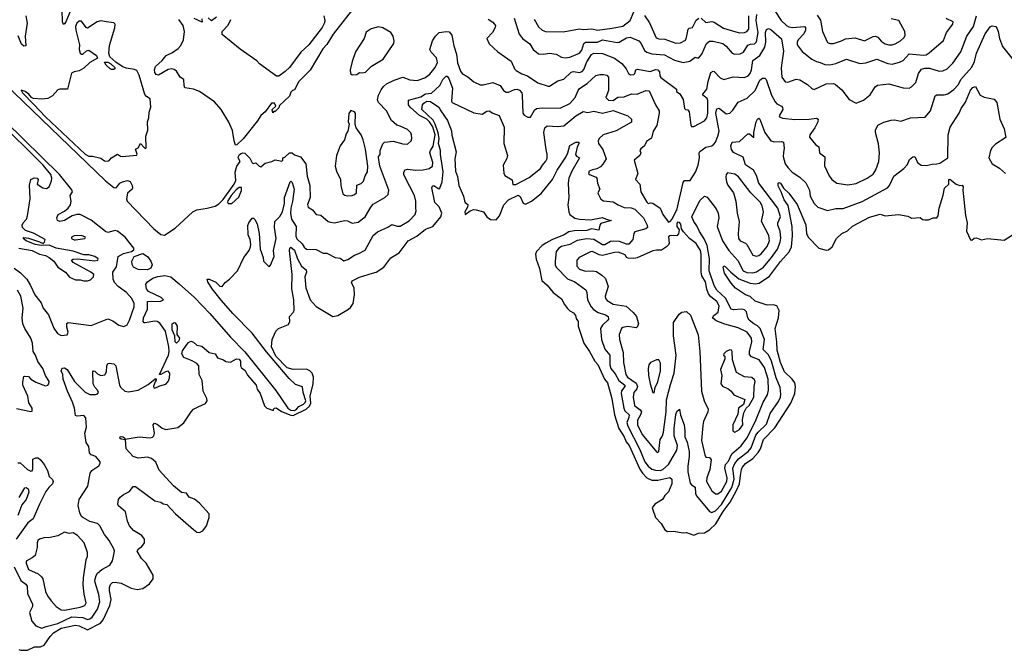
# Model space of a CAD drawing. Extents: x 1268547 to 1425625, y 515768 to 616754.
# Tile 503 of 507: x 1409251 to 1417436, y 586592 to 591833. Entities that reach past the tile are written whole.
import ezdxf

# ---------------------------------------------------------------- set-up
doc = ezdxf.new("R2010")
doc.units = 0

msp = doc.modelspace()

# ---------------------------------------------------------------- linework, layer by layer
at = {"layer": '0CON10XD'}
for points in [[(1409683.8, 591935), (1409635, 591813.8), (1409625, 591798), (1409615, 591794), (1409606.7, 591815), (1409604.1, 591915)], [(1412047.6, 591955), (1411856.7, 591713.3), (1411805, 591626.7), (1411770.5, 591589.5), (1411665, 591413.3), (1411570.7, 591319.3), (1411535, 591250), (1411520, 591245), (1411505, 591230), (1411493, 591197), (1411411.7, 591118.3), (1411405, 591100), (1411375, 591070), (1411365, 591070), (1411355, 591060), (1411350, 591085), (1411380, 591115), (1411368.3, 591138.3), (1411345, 591138.8), (1411292.5, 591067.5), (1411255, 591036), (1411228.8, 590991.2), (1411107.6, 590842.4), (1411055, 590793.8), (1411045, 590791.2), (1411035.4, 590825.4), (1411020.5, 590910.5), (1410990.1, 590980.1), (1410926.9, 591086.9), (1410869.3, 591149.3), (1410746.4, 591236.4), (1410695, 591254.5), (1410625, 591266.2), (1410618.1, 591285), (1410616, 591335), (1410585, 591355.6), (1410553.9, 591403.9), (1410535, 591418.4), (1410515, 591424.7), (1410485, 591419.7), (1410405, 591370.8), (1410386.7, 591376.7), (1410375, 591394.2), (1410370.8, 591415), (1410380.4, 591445), (1410435.4, 591494.6), (1410469.2, 591535), (1410520.5, 591559.5), (1410568, 591592), (1410591.2, 591618.8), (1410611.9, 591665), (1410621.3, 591735), (1410610.3, 591785), (1410574.2, 591834.2)], [(1415528.6, 591905), (1415581.1, 591825), (1415625, 591784), (1415645, 591772.4), (1415675, 591767.3), (1415775.8, 591775), (1415784.4, 591765), (1415783.5, 591745), (1415768, 591715), (1415721.5, 591665), (1415713.8, 591645), (1415714.7, 591624.7), (1415755, 591567.5), (1415835.7, 591505), (1415874.7, 591484.7), (1415905, 591478.2), (1415945, 591459.1), (1415985, 591457.9)], [(1409302.4, 591865), (1409314.2, 591805), (1409295.6, 591695), (1409301.2, 591615), (1409285, 591611.9), (1409265, 591630), (1409238.9, 591698.9)], [(1409983.9, 590656.1), (1409995, 590661.2), (1410015, 590686), (1410065, 590716.2), (1410088.6, 590698.6), (1410104.4, 590694.4), (1410223.8, 590706.2), (1410228.8, 590715), (1410214, 590756), (1410235, 590767.5), (1410255, 590802.5), (1410285, 590770), (1410295, 590763.3), (1410303, 590767), (1410298.8, 590865), (1410316, 590915), (1410314, 590985), (1410324.2, 591015.8), (1410328.8, 591065), (1410342.5, 591105), (1410336.7, 591175), (1410305, 591194), (1410291.1, 591211.1), (1410245, 591372.5), (1410225, 591410.8), (1410205, 591420), (1410135, 591430.5), (1410103.9, 591443.9), (1410049.6, 591479.6), (1410001.3, 591525), (1409993, 591555), (1409996.9, 591616.9), (1410043, 591765), (1410045.9, 591795), (1410035, 591806), (1409973.6, 591813.6), (1409927.1, 591822.9), (1409895, 591816.2), (1409815, 591761.8), (1409805, 591766.5), (1409765, 591820), (1409745, 591820), (1409726.4, 591805), (1409716, 591775), (1409717.5, 591745), (1409748.6, 591625), (1409746.9, 591585), (1409754.4, 591555), (1409765, 591546), (1409775, 591547.5), (1409805.3, 591574.7), (1409825, 591579.6), (1409889.5, 591535), (1409897.1, 591512.9), (1409835, 591478.1), (1409785, 591428.9), (1409745, 591408.1), (1409705, 591400), (1409683, 591387), (1409647.5, 591255), (1409585, 591256.7), (1409569.3, 591250.7), (1409525, 591201.2), (1409485, 591178), (1409435, 591171.2), (1409365, 591178.8), (1409350, 591185), (1409327.5, 591215), (1409295.7, 591235.7), (1409263.9, 591246.1), (1409273.3, 591225), (1409368.3, 591128.3), (1409464.9, 591025), (1409795, 590714), (1409825, 590698.2), (1409857.5, 590697.5), (1409925, 590681.2), (1409955, 590660), (1409983.9, 590656.1)], [(1410765, 591840), (1410767.5, 591812.5), (1410701.7, 591841.7)], [(1410887.5, 591855), (1410847, 591823), (1410817, 591847)], [(1411778.2, 591865), (1411788.1, 591825), (1411786.2, 591806.2), (1411765, 591766.9), (1411655, 591624.6), (1411588.2, 591561.8), (1411495, 591435.6), (1411457.4, 591402.6), (1411405, 591362.5), (1411385, 591362.2), (1411245.8, 591465), (1411222.1, 591492.1), (1411085, 591587.3), (1410935, 591710.6), (1410935, 591734), (1410983.2, 591786.8), (1411006.2, 591835)], [(1413145, 591836.9), (1413185, 591812.9), (1413207.1, 591785), (1413205, 591767.5), (1413181.2, 591725), (1413134.3, 591675.7), (1413155, 591631.4), (1413226.9, 591566.9), (1413337.6, 591487.6), (1413364.6, 591424.6), (1413379.4, 591409.4), (1413425, 591382.2), (1413472, 591365), (1413557.3, 591307.3), (1413645, 591280), (1413655, 591280), (1413725.4, 591324.6), (1413775, 591339.6), (1413835, 591397.1), (1413855, 591401.6), (1413905, 591394.1), (1413927.8, 591402.2), (1413941, 591419), (1413966.8, 591483.2), (1414005, 591542.5), (1414025, 591554.5), (1414095, 591551.8), (1414195, 591513.6), (1414257.7, 591467.7), (1414292.3, 591425), (1414312.5, 591385), (1414327.5, 591375), (1414355, 591376.2), (1414364.2, 591385.8), (1414373.1, 591416.9), (1414387.1, 591422.9), (1414492.1, 591402.1), (1414535, 591419.6), (1414557.1, 591415), (1414569.4, 591399.4), (1414573.7, 591365), (1414582, 591352), (1414712, 591255), (1414710, 591235), (1414737.9, 591217.9), (1414765, 591168.8), (1414776.7, 591095), (1414785, 591086.7), (1414805, 591083.3), (1414816.6, 591066.6), (1414828.8, 590955), (1414836.1, 590946.1), (1414855, 590944.3)], [(1413361.1, 591845), (1413402.6, 591712.6), (1413432.9, 591672.9), (1413493.1, 591633.1), (1413519.2, 591585), (1413565, 591548.8), (1413605, 591545.8), (1413654.4, 591555.6), (1413711.2, 591545), (1413755, 591520.9), (1413785, 591516.2), (1413825, 591522.1), (1413905, 591553.6), (1413925, 591578.1), (1413939.6, 591635), (1413955, 591647), (1414055, 591644.7), (1414095, 591665.9), (1414217.2, 591642.8), (1414235, 591646.8), (1414295, 591681.8), (1414325, 591686.9), (1414397, 591657), (1414416.2, 591635), (1414445, 591577.1), (1414465, 591563.3), (1414505, 591548.8), (1414611.4, 591541.4), (1414695, 591496.4), (1414765, 591477.5), (1414822.6, 591487.4), (1414865, 591520), (1414895, 591512.5), (1414922.2, 591545), (1414959, 591635), (1414985, 591652.9), (1415015, 591653.2), (1415095, 591636), (1415123.4, 591613.4), (1415175, 591553.3), (1415195, 591547.1), (1415240.5, 591549.5), (1415266.7, 591563.3), (1415305, 591620.4), (1415325, 591628.6), (1415358.7, 591631.3), (1415375, 591649.2), (1415389.2, 591725), (1415372.3, 591825), (1415378.3, 591875)], [(1413527, 591837), (1413562.6, 591772.6), (1413595.6, 591745), (1413622, 591735), (1413767.6, 591732.4), (1413905, 591756.7), (1413935, 591752.5), (1414007.1, 591757.1), (1414055, 591745.7), (1414175, 591761.1), (1414265, 591780), (1414325, 591824.7), (1414355, 591898.5)], [(1414445, 591867.5), (1414487.5, 591807.5), (1414542.4, 591682.4), (1414563.7, 591673.7), (1414615, 591670.9), (1414705, 591637.1), (1414745, 591639.3), (1414785, 591662.1), (1414795.2, 591684.8), (1414806.8, 591753.2), (1414815, 591762.9), (1414845, 591767.5), (1414875, 591830), (1414895.8, 591845.8)], [(1414855, 590944.3), (1414945, 590993.1), (1414962.3, 591017.7), (1414970.3, 591055), (1414971.7, 591161.7), (1414966.5, 591176.5), (1414930, 591205), (1414928.6, 591215), (1414963.8, 591255), (1414975, 591318.8), (1414997.4, 591392.6), (1415015, 591405.8), (1415025, 591402.9), (1415075, 591348.2), (1415105, 591334.5), (1415181.4, 591358.6), (1415275, 591352.5), (1415307.1, 591365), (1415324, 591386), (1415334.1, 591415), (1415345.8, 591494.2), (1415405, 591534.7), (1415445.1, 591604.9), (1415453.7, 591645), (1415450.5, 591725), (1415458.1, 591751.9), (1415475, 591758.6), (1415495, 591752.2), (1415583.6, 591675), (1415601.7, 591571.7), (1415586.6, 591475), (1415580.8, 591430.8), (1415587.8, 591355), (1415613.3, 591315), (1415635, 591313.5), (1415705, 591337.1), (1415735, 591333.5), (1415800.8, 591295), (1415835, 591260.8), (1415855, 591252.9), (1415955, 591299.6), (1416015, 591301.9), (1416033.6, 591293.6), (1416085, 591250), (1416145, 591170), (1416205, 591138.8), (1416265, 591162.9), (1416321.5, 591208.5), (1416361.4, 591275), (1416381.7, 591288.3), (1416475, 591299.1), (1416595, 591266), (1416645.6, 591264.4), (1416665.5, 591274.5), (1416700.2, 591309.8), (1416723.5, 591386.5), (1416747.2, 591422.8), (1416775, 591430.4), (1416815, 591430), (1416895, 591405.6), (1416925, 591407.5), (1416960, 591425), (1417007.3, 591472.7), (1417073.8, 591565), (1417123.1, 591695), (1417180.3, 591775), (1417204.1, 591865)], [(1414915, 591845.8), (1414955, 591810), (1415005, 591817.8), (1415025, 591812.5), (1415102.6, 591762.6), (1415205, 591731.1), (1415235, 591723.6), (1415275, 591725.9), (1415295.4, 591735), (1415312.6, 591755), (1415312.6, 591865)], [(1415881.1, 591871.1), (1415907.6, 591827.6), (1415923.6, 591735), (1415965, 591641.9), (1415985, 591633.8), (1416015, 591634.6), (1416083.3, 591656.8), (1416115, 591674.6), (1416195, 591682.5), (1416275, 591657.5), (1416345, 591693.2), (1416365, 591696.8), (1416385, 591686.7), (1416413.5, 591655), (1416445, 591632.1), (1416475, 591623.8), (1416505, 591623.6)], [(1415985, 591457.9), (1416035, 591469.2), (1416125, 591504.4), (1416235, 591469.4), (1416285, 591474.6), (1416375, 591505.5), (1416468, 591468), (1416505, 591463.8), (1416565, 591479.1), (1416595, 591493.6), (1416645, 591549.3), (1416762.5, 591537.5), (1416785, 591541.5), (1416812.2, 591557.8), (1416930.9, 591659.1), (1416956.5, 591725), (1417008.2, 591795), (1417010, 591815), (1416953.7, 591843.7)], [(1416505, 591623.6), (1416529.1, 591630.9), (1416572.9, 591657.1), (1416604.3, 591685), (1416612.9, 591705), (1416609.4, 591735), (1416558.1, 591825), (1416495, 591840.7)], [(1412015, 591374), (1412055, 591376.2), (1412075, 591392.5), (1412095, 591390), (1412125, 591396.7), (1412175, 591445.8), (1412272.5, 591505), (1412361.2, 591635), (1412363.8, 591655), (1412355.7, 591695.7), (1412336.5, 591726.5), (1412270, 591765), (1412235, 591774.2), (1412172.7, 591757.3), (1412132.2, 591727.8), (1412115, 591676.7), (1412042.9, 591565), (1412016.2, 591485), (1411998.8, 591415), (1412002, 591385), (1412015, 591374)], [(1414905, 590736.9), (1414955, 590774.4), (1415004.4, 590785.6), (1415021.7, 590798.3), (1415035, 590816.2), (1415055, 590865.8), (1415064.7, 590905.3), (1415038.9, 591055), (1415045, 591092.5), (1415065, 591096.9), (1415125, 591051.2), (1415155, 591056.2), (1415179.7, 591080.3), (1415224, 591146), (1415298.9, 591181.1), (1415364.7, 591245.3), (1415405, 591330), (1415425, 591347.1), (1415445, 591345.8), (1415456.4, 591336.4), (1415500.6, 591205), (1415530.4, 591150.4), (1415545, 591133.4), (1415584.1, 591114.1), (1415593.3, 591103.3), (1415594.6, 591085), (1415564, 591035), (1415566.2, 591025), (1415593, 591013), (1415695, 591002.1), (1415813.9, 591006.1), (1415874.5, 591014.5), (1415888.5, 591005), (1415885.3, 590985), (1415860.4, 590935), (1415818.6, 590875), (1415817.3, 590857.3), (1415867.5, 590795), (1415894.2, 590775), (1415900, 590725), (1415943.2, 590693.2), (1415942.5, 590617.5), (1415979.4, 590535), (1416001.4, 590505), (1416043.8, 590473.8), (1416135, 590459.2), (1416205, 590472.1), (1416295.8, 590515), (1416345, 590550), (1416367.5, 590585), (1416392.3, 590655), (1416398.2, 590725), (1416390.9, 590800.9), (1416364.4, 590895), (1416364.3, 590915.7), (1416383.4, 590956.6), (1416435, 590980.8), (1416495, 590997.1), (1416525, 590999.2), (1416575, 590990), (1416655, 591015.8), (1416777.6, 591022.4), (1416823.1, 591075), (1416861.3, 591198.7), (1416875, 591207.5), (1416935, 591207.5), (1416965, 591217.1), (1417015, 591252.9), (1417055, 591294.5), (1417074.6, 591335), (1417165, 591437.8), (1417187.6, 591485), (1417204.7, 591555), (1417277.7, 591715), (1417317.3, 591772.7), (1417335, 591781.2), (1417365, 591776.7), (1417375, 591762.5), (1417385.6, 591735.6), (1417395.5, 591675.5), (1417420.3, 591610.3), (1417531.7, 591471.7)], [(1409050.4, 591370.4), (1409965, 590492.4), (1410035, 590437.4), (1410053.8, 590436.2), (1410066.9, 590453.1), (1410085, 590474.3), (1410106.1, 590486.1), (1410146.4, 590496.4), (1410169.3, 590489.3), (1410185.5, 590455.5), (1410188.2, 590435), (1410185, 590424.4), (1410148, 590392), (1410139.1, 590345), (1410145.2, 590325), (1410365, 590093.9), (1410425, 590046.2), (1410455, 590041.2), (1410545, 590101.3), (1410690.6, 590235), (1410725, 590251.2), (1410810, 590265), (1410875, 590283.8), (1410906.9, 590303.1), (1410942.9, 590337.1), (1411034, 590465), (1411048, 590495), (1411043.3, 590565), (1411056.7, 590615), (1411083.8, 590655), (1411067.5, 590685), (1411070, 590695), (1411078.3, 590711.7), (1411091.7, 590721.7), (1411105, 590727.5), (1411123, 590723), (1411163, 590683), (1411185, 590643.3), (1411195, 590636.7), (1411215, 590642.5), (1411242.5, 590615), (1411255, 590611.2), (1411290.5, 590639.5), (1411346.2, 590653.8), (1411375, 590669.2), (1411431.7, 590658.3), (1411440, 590665), (1411440, 590685), (1411455, 590690), (1411495, 590727.5), (1411515, 590726.7), (1411535, 590710), (1411585, 590694), (1411630.5, 590635), (1411641.8, 590531.8), (1411664.2, 590455), (1411665.6, 590355), (1411643.6, 590296.4), (1411650, 590275), (1411685, 590253.8), (1411715, 590213.8), (1411755, 590208.6), (1411815, 590156.9), (1411835, 590148.9), (1411865, 590145.6), (1411955, 590163.6), (1411975, 590161.9), (1412015, 590141.9), (1412065, 590149.2), (1412124.3, 590195), (1412169.2, 590275), (1412190.3, 590299.7), (1412287.5, 590355), (1412315, 590380), (1412318.6, 590415), (1412244.8, 590615), (1412232.5, 590687.5), (1412233, 590697), (1412246.9, 590713.1), (1412248.5, 590745), (1412269.6, 590800.4), (1412285, 590814.4), (1412355, 590824.2), (1412435, 590800), (1412475, 590798), (1412504, 590825), (1412510, 590845), (1412508.8, 590875), (1412502.3, 590892.3), (1412475, 590920), (1412415, 590949.2), (1412385.6, 590955.6), (1412341.2, 590995), (1412300.9, 591075), (1412232.7, 591145), (1412226.6, 591166.6), (1412234.8, 591205.2), (1412255, 591250), (1412275, 591277.3), (1412301.3, 591298.7), (1412365, 591330), (1412435, 591354.4), (1412495, 591333.1), (1412555, 591327.5), (1412619.3, 591350.7), (1412660.3, 591379.7), (1412705.4, 591435), (1412724, 591476), (1412715, 591517.1), (1412672.1, 591562.1), (1412661.5, 591585), (1412683.4, 591656.6), (1412706.7, 591695), (1412737.5, 591725), (1412795, 591735.3), (1412821.7, 591731.7), (1412843.5, 591705), (1412860.4, 591615), (1412883.5, 591545), (1412891.8, 591475), (1412914.5, 591405), (1412929.4, 591385), (1412977.6, 591357.6), (1413026.7, 591315), (1413080.3, 591290.3), (1413105, 591290), (1413185, 591311.1), (1413246, 591286), (1413273.6, 591243.6), (1413295, 591229.3), (1413315, 591230.8), (1413365, 591253.9), (1413385.3, 591255.2), (1413406.7, 591246.7), (1413423.9, 591225), (1413429.4, 591205), (1413433.8, 591055), (1413445, 591040.5), (1413475, 591022.5), (1413496.6, 591023.4), (1413530.2, 591079.8), (1413546, 591094), (1413595, 591099.8), (1413745, 591097.5), (1413824.2, 591135), (1413867.3, 591185), (1413892.2, 591245), (1413905, 591261.4), (1413968.1, 591301.9), (1414040.3, 591369.7), (1414075, 591378.6), (1414105, 591378.6), (1414132.7, 591372.7), (1414145.8, 591355), (1414145.7, 591245), (1414124.3, 591185), (1414145, 591164), (1414185, 591162.5), (1414222.4, 591187.6), (1414275, 591192.3), (1414336.4, 591216.4), (1414383.3, 591213.3), (1414455, 591244.7), (1414485, 591241.1), (1414535, 591125.7), (1414566.2, 591075), (1414567.9, 591055), (1414547.7, 590952.3), (1414516.1, 590905), (1414503.1, 590846.9), (1414460.3, 590819.7), (1414445, 590783.8), (1414415, 590760), (1414406, 590745), (1414414, 590725), (1414407.5, 590705), (1414359.2, 590665), (1414388.8, 590555), (1414369.2, 590505), (1414405.4, 590465), (1414415, 590402), (1414465, 590317.5), (1414475, 590306.4), (1414495, 590310.9), (1414515, 590306.9), (1414574.3, 590265), (1414597.8, 590215), (1414645, 590150), (1414661.7, 590158.3), (1414678.8, 590181.2), (1414705, 590240), (1414715, 590250), (1414765, 590480.8), (1414777.5, 590495), (1414825, 590497.1), (1414870, 590565), (1414891.9, 590625), (1414901.2, 590685), (1414898.1, 590725), (1414905, 590736.9)], [(1410015, 591418.8), (1410003.3, 591425), (1409968.8, 591455), (1409955, 591480), (1409985, 591478.6), (1410008.8, 591465), (1410042.5, 591435), (1410042.5, 591425), (1410035, 591420), (1410015, 591418.8)], [(1411531.7, 590425), (1411519, 590321), (1411504.5, 590265), (1411503.3, 590223.3), (1411510.8, 590175), (1411548.2, 590115), (1411546.4, 590035), (1411555, 590011.8), (1411600, 589970), (1411615, 589943.1), (1411635, 589926.7), (1411715, 589922.9), (1411775, 589892.9), (1411805, 589892.5), (1411875, 589855.4), (1411915, 589850.7), (1411945, 589829.1), (1411979.2, 589840.9), (1412035, 589876.9), (1412070.6, 589889.4), (1412121.7, 589918.3), (1412189.7, 590040.3), (1412225, 590070.4), (1412312.7, 590107.3), (1412345, 590130.8), (1412388.1, 590118.1), (1412415, 590117.3), (1412488.9, 590161.1), (1412538.5, 590215), (1412546.9, 590243.1), (1412545.4, 590265), (1412544, 590325), (1412532.6, 590372.6), (1412455, 590520.6), (1412444.1, 590545), (1412443.3, 590566.7), (1412455.4, 590584.6), (1412475, 590591.5), (1412545, 590582.7), (1412605, 590585.3), (1412655.3, 590594.7), (1412682.9, 590615), (1412686.4, 590645), (1412661.4, 590725), (1412666.4, 590745), (1412689.5, 590780.5), (1412704.6, 590875), (1412685, 590941.6), (1412657.3, 590985), (1412636.9, 591005), (1412575, 591035.4), (1412496.9, 591105), (1412484.6, 591124.6), (1412484.2, 591165), (1412585, 591192.6), (1412625, 591215.7), (1412675, 591221.4), (1412745, 591285.4), (1412767.9, 591335), (1412795, 591364.2), (1412805, 591362.5), (1412817.5, 591345), (1412848.5, 591265), (1412842, 591155), (1412847.5, 591145), (1413025, 591058.8), (1413095, 591047.8), (1413135, 591072.5), (1413155, 591075.6), (1413185, 591055.8), (1413237.1, 591037.1), (1413278.3, 590938.3), (1413275.6, 590805), (1413305.1, 590705), (1413301.9, 590678.1), (1413270.8, 590625), (1413277, 590557), (1413285, 590538.8), (1413345, 590502.5), (1413351.7, 590461.7), (1413375, 590464.2), (1413485, 590521.7), (1413581.5, 590595), (1413597.5, 590625), (1413625, 590656), (1413635, 590680), (1413636.8, 590715), (1413626.9, 590753.1), (1413609.1, 590895), (1413615.4, 590934.6), (1413635, 590950.5), (1413725, 590944.1), (1413775, 590951.8), (1413875, 591034.5), (1413935, 591069.2), (1413972.7, 591062.7), (1414025, 591072.9), (1414095, 591056.6), (1414185, 591079.3), (1414306.7, 591035), (1414335.8, 591005), (1414338.1, 590981.9), (1414210, 590910), (1414102.7, 590875), (1414068.5, 590845), (1414060.7, 590825), (1414063.8, 590805), (1414099.3, 590755), (1414125.3, 590675), (1414098.9, 590631.1), (1414078.8, 590611.2), (1414048.1, 590591.9), (1414013.8, 590583.8), (1413985.8, 590575), (1413980, 590555), (1413992, 590542), (1414042.5, 590525), (1414050, 590515), (1414053.3, 590475), (1414073.3, 590425), (1414058, 590395), (1414058.6, 590385), (1414081.3, 590341.3), (1414105, 590328.6), (1414185, 590318), (1414225, 590293.1), (1414275, 590272.5), (1414335, 590268.2), (1414365, 590257.1), (1414438, 590185), (1414466.4, 590125), (1414469.2, 590105), (1414455, 590093.2), (1414365, 590070.8), (1414355.4, 590054.6), (1414347.5, 590005), (1414313.6, 589966.4), (1414295, 589966.2), (1414238.2, 589988.2), (1414185, 589993.2), (1414161.7, 589988.3), (1414115, 589962.2), (1414095, 589961.3), (1414025, 590007), (1413965, 590010.2), (1413885, 589997.6), (1413825, 589964.1), (1413755, 589947.8), (1413732.7, 589935), (1413710.9, 589905), (1413701.1, 589825), (1413701.8, 589795), (1413710.9, 589775), (1413805, 589678.5), (1413864.8, 589654.8), (1413957, 589587), (1413966.2, 589565), (1413971.8, 589505), (1414001.8, 589445), (1414020.5, 589425), (1414060.2, 589400.2), (1414120.5, 589380.5), (1414142, 589365), (1414146, 589345), (1414140.8, 589335), (1414096.4, 589295), (1414080.5, 589265), (1414086.4, 589175), (1414114.5, 589095), (1414156.9, 589045), (1414157.6, 588965), (1414165.9, 588935), (1414200.2, 588890.2), (1414231, 588835), (1414281.1, 588795), (1414281.2, 588785), (1414252.9, 588747.1), (1414251.7, 588725), (1414273.1, 588603.1), (1414282.7, 588582.7), (1414317.7, 588547.7), (1414315, 588527.8), (1414298.5, 588485), (1414305.2, 588455), (1414402.4, 588265), (1414447, 588157), (1414475, 588122), (1414505, 588098.4), (1414535, 588087.5), (1414575, 588085.7), (1414598.2, 588095), (1414643.3, 588135), (1414714.1, 588255), (1414718.3, 588295), (1414692.2, 588375), (1414691.3, 588435), (1414705, 588551.2), (1414715, 588576), (1414735.8, 588595.8), (1414743.6, 588545), (1414773.3, 588465), (1414781.2, 588415), (1414780.9, 588365), (1414800.2, 588320.2), (1414815.2, 588245), (1414816.8, 588203.2), (1414805, 588122.5), (1414804, 588075), (1414825, 587982), (1414835, 587966.7), (1414865, 587948), (1414868.4, 587895), (1414876.1, 587875), (1414985, 587745.5), (1415005, 587737.3), (1415035, 587750.8), (1415085, 587803), (1415171.9, 587945), (1415190.1, 588015), (1415180.3, 588105), (1415196.2, 588145), (1415226.3, 588183.7), (1415305.9, 588244.1), (1415332.6, 588275), (1415371.5, 588378.5), (1415389.3, 588405), (1415458.1, 588471.9), (1415490.1, 588559.9), (1415560.1, 588659.9), (1415575.6, 588694.4), (1415579.4, 588719.4), (1415571.4, 588775), (1415538.8, 588855), (1415500.9, 588995), (1415476.4, 589046.4), (1415432.2, 589092.3), (1415442.2, 589175), (1415405.3, 589265), (1415385, 589289.1), (1415353.5, 589305), (1415315.6, 589335), (1415304.5, 589354.5), (1415293.1, 589405), (1415275, 589421.5), (1415255, 589427.6), (1415185, 589420.5), (1415165, 589427.7), (1415119.6, 589519.6), (1415047.5, 589585), (1415025, 589623.6), (1414981.1, 589745), (1414985.3, 589844.7), (1414965.5, 589955), (1414940.1, 590010.1), (1414901.2, 590071.2), (1414880.1, 590120.1), (1414854, 590155), (1414839.4, 590195), (1414905, 590331.4), (1414945, 590366.2), (1414965, 590358.8), (1415039.5, 590259.5), (1415057.5, 590225), (1415063.1, 590185), (1415048.4, 590115), (1415092.5, 589995), (1415145.1, 589915.1), (1415220.9, 589830.9), (1415265, 589746.5), (1415295, 589730.7), (1415345, 589729.3), (1415375, 589736.3), (1415435, 589776.3), (1415501.9, 589855), (1415551.1, 589925), (1415573.7, 589985), (1415577.7, 590017.7), (1415571.6, 590075), (1415552.5, 590125), (1415554.5, 590144.5), (1415576.3, 590195), (1415554.3, 590265), (1415394.6, 590475), (1415377, 590537), (1415351.3, 590581.3), (1415285.6, 590625.6), (1415265, 590690.9), (1415185, 590727.9), (1415169, 590755), (1415162.3, 590785), (1415175, 590813.8), (1415235, 590820.6), (1415305, 590883.3), (1415317.5, 590885), (1415355, 590853.3), (1415354.2, 590895), (1415374.2, 590985), (1415383.2, 591006.8), (1415395, 591015.5), (1415405, 591006), (1415445, 590894.4), (1415495, 590825.8), (1415525, 590816.7), (1415585, 590819.5), (1415600, 590815), (1415605.5, 590765), (1415601.4, 590728.6), (1415596.2, 590695), (1415615.4, 590635), (1415635, 590604.4), (1415672.5, 590565), (1415736.2, 590525), (1415786.9, 590476.9), (1415816.2, 590415), (1415822.5, 590365), (1415855.7, 590305), (1415885, 590274.4), (1415965, 590245.6), (1416035, 590263.3), (1416095, 590264.6), (1416255, 590320.4), (1416465.4, 590434.6), (1416481.9, 590455), (1416518.7, 590531.3), (1416600, 590595), (1416630.2, 590629.8), (1416647.9, 590672.1), (1416675, 590692.9), (1416685, 590696.4), (1416695, 590690), (1416715, 590645.4), (1416745, 590624.7), (1416785, 590620), (1416835, 590633.1), (1416873.7, 590633.7), (1416899.1, 590640.9), (1416966.5, 590683.5), (1416970, 590875), (1416985, 590940), (1417061.1, 591055), (1417076.5, 591095), (1417113, 591147), (1417155, 591246.2), (1417175, 591270), (1417195, 591276.2), (1417235.5, 591205.5), (1417269.5, 591189.5), (1417351.7, 591171.7), (1417373.2, 591143.2), (1417397.5, 591005), (1417434.5, 590925), (1417448, 590855), (1417361.9, 590798.1), (1417335, 590770.4), (1417321.2, 590745), (1417308, 590685), (1417335.6, 590635.6), (1417395, 590600), (1417444.4, 590554.4)], [(1410637.1, 587897.1), (1410595, 587903.3), (1410530, 587960), (1410410.1, 588090.1), (1410381.8, 588155), (1410346.6, 588186.6), (1410315, 588195.8), (1410235, 588187.5), (1410193.4, 588203.4), (1410137.4, 588265), (1410130.7, 588340.7), (1410095, 588346), (1410083.3, 588355), (1410086.7, 588365), (1410095, 588368.1), (1410111.2, 588365), (1410126, 588355), (1410127.5, 588347.5), (1410245, 588364.7), (1410332.8, 588357.2), (1410355, 588362.1), (1410366, 588374), (1410372.3, 588395), (1410360.6, 588465), (1410371.1, 588478.9), (1410395, 588472.3), (1410435, 588438.6), (1410465, 588426.9), (1410566, 588444), (1410616.8, 588483.2), (1410676.7, 588575), (1410697.1, 588595), (1410735, 588615.5), (1410795, 588642.9), (1410810.5, 588665), (1410806.9, 588685), (1410776.8, 588745), (1410767.3, 588835), (1410741.8, 588885), (1410739.6, 588955), (1410725, 588974.5), (1410685, 588998.9), (1410615, 589026.5), (1410598.9, 589055), (1410605, 589080), (1410634.5, 589125), (1410655, 589148.6), (1410675, 589160), (1410695, 589152.5), (1410725, 589127.1), (1410765, 589119.5), (1410825, 589066.4), (1410875.5, 589055.5), (1410895, 589022.5), (1410945, 589006.2), (1410965, 588991.2), (1411005, 588985.7), (1411054.5, 589015.5), (1411075, 589012.2), (1411087.5, 588995), (1411087, 588957), (1411095, 588940), (1411125, 588917.5), (1411145, 588877.5), (1411216.2, 588795), (1411225, 588762.5), (1411251.2, 588725), (1411285, 588623.3), (1411305, 588604.2), (1411360, 588585), (1411360, 588595), (1411370, 588605), (1411383.3, 588606.7), (1411426.8, 588576.8), (1411504.9, 588544.9), (1411525, 588544), (1411633.7, 588596.3), (1411659.8, 588620.2), (1411671, 588645), (1411664.9, 588705.1), (1411692, 588805), (1411692.4, 588862.4), (1411682.5, 588895), (1411663.1, 588915), (1411635, 588928.6), (1411525, 588925.9), (1411475, 588939.2), (1411380.8, 589035), (1411343.2, 589115), (1411348.9, 589175), (1411379.2, 589245), (1411403.8, 589265), (1411485, 589299.4), (1411496.2, 589325), (1411494.7, 589365.3), (1411525, 589398.2), (1411532.9, 589415), (1411528.8, 589505), (1411513.8, 589596.2), (1411515.2, 589715.2), (1411494.8, 589915), (1411496.4, 589933.6), (1411505, 589941.1), (1411535, 589917.3), (1411561.9, 589845), (1411595, 589785.4), (1411633.3, 589753.3), (1411634.4, 589735), (1411622.3, 589695), (1411630.2, 589605), (1411666.7, 589505), (1411715, 589449.7), (1411855, 589366.2), (1411895, 589374.8), (1411985, 589425.7), (1412000.5, 589439.5), (1412022.5, 589475), (1412035.6, 589545), (1412031.8, 589605), (1412009.4, 589645), (1412015, 589662), (1412075, 589692.5), (1412184.5, 589725.5), (1412215, 589735.6), (1412277.1, 589775), (1412335, 589853.8), (1412405, 589896.2), (1412479.2, 589995), (1412551.8, 590035), (1412625, 590091.5), (1412686.7, 590115), (1412751.5, 590195), (1412759.2, 590225), (1412738.4, 590278.4), (1412702.3, 590312.3), (1412676.9, 590435), (1412681.5, 590448.5), (1412695, 590455.5), (1412735, 590427.5), (1412745, 590432.9), (1412763.6, 590486.4), (1412772.7, 590567.3), (1412748.6, 590711.4), (1412748.6, 590745), (1412732.1, 590805), (1412737.2, 590845), (1412731.2, 590891.2), (1412705.4, 590965.4), (1412686.9, 590996.9), (1412592.8, 591085), (1412600.4, 591125), (1412609.9, 591140.1), (1412635, 591155.4), (1412665, 591152.2), (1412736.7, 591106.7), (1412751.7, 591075), (1412807.1, 590995), (1412840.2, 590910.2), (1412843.5, 590873.5), (1412878.7, 590735), (1412868, 590675), (1412874.8, 590575), (1412889.9, 590529.9), (1412901.8, 590455), (1412939.5, 590365), (1412947.9, 590327.9), (1412955, 590313.8), (1412976.7, 590296.7), (1412972.5, 590275), (1412951.4, 590235), (1412955, 590213.3), (1412994.5, 590245.5), (1413025, 590253.9), (1413045, 590252.7), (1413105.5, 590235.5), (1413135, 590195.5), (1413165, 590172.1), (1413211.9, 590168.1), (1413238.7, 590201.3), (1413274.7, 590295), (1413315, 590334.6), (1413395, 590375.7), (1413412.6, 590362.6), (1413437.7, 590307.7), (1413455, 590298.8), (1413505, 590325.7), (1413585, 590386.9), (1413679.1, 590505), (1413718.8, 590581.2), (1413790.3, 590689.7), (1413808.4, 590725), (1413823.6, 590786.4), (1413875, 590816.2), (1413900, 590815), (1413900, 590805), (1413886, 590774), (1413872.3, 590712.3), (1413879.1, 590699.1), (1413903.6, 590683.6), (1413840.3, 590575), (1413815.9, 590515), (1413811.2, 590475), (1413816.4, 590355), (1413807.8, 590295), (1413815, 590236.2), (1413823.5, 590215), (1413865, 590184.1), (1413905, 590174.1), (1413995, 590170), (1414095, 590189.2), (1414125, 590174.4), (1414167.5, 590165), (1414082.4, 590137.6), (1414072.7, 590125), (1414065, 590083.8), (1414005, 590095.6), (1413965, 590081.1), (1413861, 590079), (1413815, 590069), (1413776.6, 590043.4), (1413675, 590003.7), (1413623.5, 589975), (1413594.5, 589955), (1413546.4, 589905), (1413539.6, 589885), (1413545, 589843.3), (1413571.3, 589765), (1413592.2, 589665), (1413635, 589625.5), (1413685, 589565.3), (1413755, 589512.5), (1413780, 589465), (1413805, 589433.3), (1413825, 589413.6), (1413855, 589397.8), (1413870.5, 589375), (1413878.3, 589348.3), (1413894.2, 589325), (1413893.6, 589285), (1413942, 589145), (1413989, 589075), (1414031.6, 588995), (1414056.2, 588966.2), (1414113.3, 588845), (1414136.6, 588815), (1414173, 588685), (1414195, 588549.2), (1414230.5, 588435), (1414275.1, 588365), (1414292.5, 588325), (1414317.1, 588295), (1414406.7, 588096.7), (1414428.1, 588065), (1414465, 588026.2), (1414505.2, 588005.2), (1414555, 588005.2), (1414655, 588028.5), (1414671.1, 588015), (1414671.5, 587975), (1414645, 587908.6), (1414615, 587877.5), (1414594.6, 587845.4), (1414530.8, 587805), (1414508.6, 587775), (1414537.5, 587695), (1414582.5, 587645), (1414613.2, 587593.2), (1414635, 587579.2), (1414685, 587582), (1414765, 587568.8), (1414795, 587572), (1414855, 587550), (1414895, 587566.5), (1414945, 587566.9), (1414985, 587592.7), (1415037.2, 587642.8), (1415098.8, 587745), (1415157.1, 587822.9), (1415210, 587920), (1415234.9, 587975), (1415243.9, 588043.9), (1415250.2, 588095), (1415260.9, 588115), (1415285, 588144.4), (1415345.1, 588184.9), (1415390, 588235), (1415407.8, 588265), (1415435.2, 588345), (1415529.2, 588440.8), (1415660.8, 588645), (1415695.5, 588725), (1415701.4, 588785), (1415694.3, 588815), (1415673.1, 588845), (1415608.4, 588905), (1415575, 588984.4), (1415547.6, 589085), (1415546.2, 589156.2), (1415530.4, 589265), (1415558.1, 589355), (1415565.6, 589415), (1415545.4, 589455.4), (1415513.7, 589463.7), (1415465, 589461.5), (1415365, 589493.3), (1415321.9, 589531.9), (1415285, 589545.6), (1415201.1, 589601.1), (1415165, 589642.7), (1415109.1, 589725), (1415100, 589775), (1415105, 589788), (1415115, 589782.9), (1415163.3, 589733.3), (1415229.3, 589679.3), (1415323.9, 589643.9), (1415365, 589638.8), (1415397.1, 589642.9), (1415485, 589702.1), (1415575, 589823.6), (1415647.7, 589902.3), (1415668.1, 589945), (1415675.7, 590035.7), (1415671.6, 590115), (1415637.9, 590287.9), (1415604.6, 590335), (1415581.4, 590401.4), (1415555, 590453.3), (1415556.1, 590473.9), (1415565, 590480), (1415575, 590473.3), (1415601.7, 590431.7), (1415645, 590390.6), (1415715, 590298.1), (1415787.3, 590127.3), (1415791.7, 590055), (1415804.1, 590025), (1415895, 589933.8), (1415955, 589918), (1415975, 589921.2), (1416004, 589945), (1416040, 590015), (1416085, 590056.7), (1416131.3, 590078.7), (1416175, 590115.6), (1416315, 590191.8), (1416405, 590217.1), (1416445, 590204), (1416555, 590214), (1416635, 590199.2), (1416655, 590190), (1416665, 590183.8), (1416735, 590187.5), (1416755, 590171.2), (1416775, 590168), (1416805, 590170), (1416844.1, 590185.9), (1416875, 590186.2), (1416885, 590202.5), (1416894.5, 590265.5), (1416928.6, 590375), (1416937.7, 590432.3), (1416973.8, 590466.2), (1416974, 590505), (1416984, 590506), (1417036.7, 590465), (1417065, 590454.3), (1417085, 590456.7), (1417094.1, 590444.1), (1417091.5, 590415), (1417112.5, 590205), (1417127.8, 590145), (1417122, 590075), (1417155, 590002.5), (1417165, 590000), (1417183.9, 590016.1), (1417205, 590020), (1417245, 590003.3), (1417295, 590013.8), (1417435, 590001.2), (1417504.3, 590045.7)], [(1409245, 589934.4), (1409355, 589914.1), (1409415, 589885.4), (1409465, 589872.9), (1409496.2, 589855), (1409535, 589826), (1409568, 589775), (1409633.4, 589733.4), (1409665, 589692.9), (1409715, 589671.2), (1409755, 589670), (1409785, 589662), (1409815, 589662), (1409840.5, 589669.5), (1409865.5, 589694.5), (1409867.5, 589715), (1409843.5, 589735), (1409695.8, 589815), (1409682.5, 589835), (1409697.1, 589842.9), (1409735, 589845.7), (1409875, 589829), (1409900.8, 589835), (1409904.4, 589845), (1409875, 589863.4), (1409825, 589878.6), (1409785, 589877.6), (1409695, 589910.2), (1409555, 589933.1), (1409495, 589960), (1409433.3, 589956.7), (1409378.8, 589965), (1409304.2, 589995), (1409280, 590015), (1409285, 590022.5), (1409325, 590017.8), (1409417.1, 589987.1), (1409447, 589973), (1409457, 589983), (1409462.5, 590005), (1409365, 590059.1), (1409300.3, 590080.3), (1409275.5, 590105), (1409271.5, 590125), (1409280, 590145), (1409308.1, 590175), (1409317.3, 590202.7), (1409337.8, 590345), (1409333.7, 590456.3), (1409345, 590504), (1409371.7, 590518.3), (1409396.2, 590515), (1409405.8, 590505), (1409395.7, 590465), (1409443.1, 590435), (1409475, 590431), (1409496.4, 590445), (1409516.7, 590493.3), (1409518.2, 590515), (1409510.7, 590545), (1409445.4, 590625), (1409051.9, 591011.9)], [(1411975, 590367.8), (1412015, 590372.1), (1412035, 590379.5), (1412050.4, 590395), (1412055, 590456.2), (1412089.6, 590470.4), (1412108.1, 590491.9), (1412122.7, 590535), (1412141.9, 590568.1), (1412145.9, 590614.1), (1412125.6, 590755.6), (1412105.3, 590835), (1412088.9, 590875), (1412047.5, 590935), (1412040.8, 590960.8), (1412043.9, 591053.9), (1412035, 591067.5), (1412005, 591077.5), (1411986.4, 591053.6), (1411982.5, 590985), (1411988.8, 590965), (1411978.8, 590905), (1411966, 590884), (1411950.8, 590835), (1411916, 590785), (1411884.3, 590705), (1411873.1, 590615), (1411884.2, 590575), (1411918.6, 590505), (1411919.4, 590455), (1411937.5, 590385), (1411953, 590373), (1411975, 590367.8)], [(1409205, 589768.9), (1409257.7, 589727.7), (1409309.6, 589675), (1409340.6, 589625), (1409376.6, 589546.6), (1409430.5, 589480.5), (1409447.2, 589435), (1409489.7, 589379.7), (1409535, 589268.8), (1409565, 589223.8), (1409597, 589207), (1409645, 589212.5), (1409653.3, 589235), (1409643.3, 589276.7), (1409642, 589308), (1409653.9, 589316.1), (1409845, 589290), (1409985, 589345.6), (1410025, 589330.6), (1410075, 589294.4), (1410116.8, 589283.2), (1410145, 589297.1), (1410165, 589334.2), (1410204.1, 589445), (1410204.1, 589475), (1410182.2, 589515), (1410139.6, 589565), (1410070, 589615), (1410038.2, 589648.2), (1410028.5, 589675), (1410024.2, 589735), (1410055, 589778), (1410070.3, 589865), (1410115, 589888.3), (1410181.7, 589905), (1410199.2, 589920.8), (1410200.8, 589935), (1410127.1, 590025), (1410065, 590074.8), (1410045, 590081.4), (1409985, 590064.6), (1409963.5, 590073.5), (1409845, 590167.7), (1409755, 590212.9), (1409727.3, 590212.7), (1409688.4, 590201.6), (1409625, 590163.3), (1409585, 590156), (1409566.7, 590165), (1409560, 590185), (1409570, 590215), (1409625, 590241.1), (1409653.8, 590266.2), (1409673.8, 590295), (1409680.4, 590325), (1409669.5, 590370.5), (1409689.1, 590400.9), (1409685, 590420), (1409581.6, 590545), (1409135, 590985.2)], [(1415375, 589867.8), (1415395, 589873.3), (1415415, 589887.5), (1415465, 589948.2), (1415484, 589996), (1415478.7, 590038.7), (1415418.5, 590155), (1415433.3, 590235), (1415423.6, 590285), (1415405.3, 590315), (1415329.1, 590395), (1415225, 590525.6), (1415195, 590548.6), (1415135, 590558.8), (1415124.5, 590545.5), (1415120, 590525), (1415126, 590485), (1415137.7, 590457.7), (1415184.3, 590394.3), (1415204.5, 590324.5), (1415215.5, 590225), (1415232.5, 590155), (1415224.5, 590054.5), (1415227.5, 590015), (1415238.8, 589995), (1415285, 589975.6), (1415295, 589965.7), (1415346.3, 589876.3), (1415375, 589867.8)], [(1409204.5, 587284.5), (1409262.1, 587172.1), (1409302.8, 587142.8), (1409314.7, 587125), (1409315.3, 587065), (1409358.9, 586975), (1409356.6, 586955), (1409332, 586905), (1409352.6, 586832.6), (1409385, 586794.3), (1409435, 586774.5), (1409470, 586790), (1409567.1, 586815), (1409685, 586871.2), (1409774.8, 586864.8), (1409815, 586847.9), (1409835, 586852.5), (1409855, 586868.2), (1409899, 586935), (1409918.6, 586995), (1409909.1, 587055), (1409878.4, 587155), (1409877.1, 587175), (1409887.2, 587212.8), (1409897.8, 587232.2), (1409935, 587263.8), (1410000.5, 587299.5), (1410022.5, 587335), (1410028.9, 587358.9), (1410038.8, 587415), (1410035, 587435.8), (1409995, 587504.2), (1409955.8, 587555), (1409917.1, 587627.1), (1409896.7, 587645), (1409835, 587661.1), (1409775, 587696.2), (1409764.6, 587705), (1409752.5, 587735), (1409738.6, 587795), (1409746.9, 587845), (1409817.8, 587955), (1409836.9, 588065), (1409852, 588085), (1409908, 588125), (1409920, 588145), (1409919.5, 588159.5), (1409883.7, 588203.7), (1409845, 588217.5), (1409832, 588232), (1409825.7, 588285), (1409805, 588317.5), (1409793.8, 588395), (1409808, 588445), (1409800.8, 588525), (1409785, 588544), (1409728.8, 588538.8), (1409715, 588542.5), (1409706.6, 588603.4), (1409691.4, 588655), (1409649.6, 588745), (1409612.4, 588845), (1409610.9, 588885), (1409595.6, 588915), (1409603.1, 588936.9), (1409625, 588938.9), (1409645, 588924.4), (1409708.2, 588825), (1409795, 588736.2), (1409835, 588718.9), (1409881.1, 588718.9), (1409897.5, 588722.5), (1409906.9, 588735), (1409899.4, 588755), (1409875, 588780), (1409861.5, 588805), (1409860, 588905), (1409865, 588913.3), (1409875, 588911.2), (1409898.3, 588888.3), (1409925, 588875.7), (1409959.7, 588880.3), (1409974.2, 588905), (1409975, 588956.7), (1409984, 588975), (1409995, 588979.4), (1410035, 588971.4), (1410051.1, 588955), (1410080.4, 588795), (1410091.9, 588775), (1410124.3, 588745), (1410155, 588739.2), (1410235, 588754.6), (1410318.2, 588801.8), (1410376.7, 588846.7), (1410386.7, 588846.7), (1410386.7, 588836.7), (1410376.1, 588823.9), (1410364.1, 588785.9), (1410365, 588772.5), (1410375, 588770), (1410415, 588790), (1410465, 588803.3), (1410485, 588826.7), (1410496.6, 588853.4), (1410500, 588895), (1410485, 588911.2), (1410462.8, 588907.2), (1410425, 588884), (1410413.3, 588885), (1410487.1, 589045), (1410493.9, 589075), (1410492.3, 589115), (1410462, 589245), (1410415, 589309.8), (1410395, 589323.3), (1410375, 589327.6), (1410295, 589312.9), (1410285, 589314), (1410278.6, 589325), (1410281.3, 589355), (1410314.2, 589425.8), (1410315, 589490.6), (1410425.2, 589494.8), (1410445.8, 589505), (1410426.7, 589525), (1410322.9, 589575), (1410306.3, 589595), (1410299.5, 589635), (1410314.3, 589655), (1410356.8, 589683.2), (1410400.7, 589699.3), (1410457.8, 589707.8), (1410506.5, 589696.5), (1410578.3, 589638.2), (1410703.1, 589523.1), (1410830.7, 589390.7), (1411003.8, 589195), (1411122.4, 589072.4), (1411381.1, 588751.1), (1411480, 588605), (1411505, 588588), (1411535, 588585.2), (1411553.3, 588595), (1411571.1, 588618.9), (1411611.3, 588638.7), (1411625, 588650), (1411628.5, 588665), (1411607.1, 588735), (1411602, 588782), (1411545, 588802), (1411490, 588850), (1411302.3, 589072.3), (1411185, 589227.3), (1411022.3, 589392.3), (1410928.1, 589498.1), (1410850, 589595), (1410814.3, 589655), (1410810, 589675), (1410825, 589677.1), (1410880.9, 589650.9), (1410915, 589619.2), (1410935, 589616), (1410960.2, 589649.8), (1410995, 589675.5), (1411062.5, 589745), (1411115.7, 589855), (1411159.1, 589915), (1411171.2, 589945), (1411174, 589965), (1411167.1, 590005), (1411151.5, 590045), (1411148.3, 590121.7), (1411155, 590143.3), (1411185, 590183.3), (1411195, 590183.3), (1411205, 590173.3), (1411224, 590135), (1411242.5, 590055), (1411250, 589925), (1411276.2, 589855), (1411276.7, 589825), (1411325, 589780), (1411335, 589792.5), (1411367.5, 589865), (1411360, 589915), (1411382.7, 590015), (1411369.2, 590105), (1411373.2, 590155), (1411415, 590198.1), (1411434.7, 590234.7), (1411452, 590305), (1411452.1, 590355), (1411500, 590485), (1411505, 590490.5), (1411515, 590480.8), (1411531.7, 590425)], [(1410984.2, 590304.2), (1411015, 590304.3), (1411071.7, 590358.3), (1411094.3, 590414.3), (1411095, 590438.8), (1411075, 590436.9), (1411051.7, 590418.3), (1411009.1, 590370.9), (1410981.7, 590328.3), (1410978.8, 590315), (1410984.2, 590304.2)], [(1415055, 587891.1), (1415085, 587915.4), (1415130.5, 587995), (1415132.8, 588025), (1415113.2, 588105), (1415117.8, 588135), (1415142.1, 588165), (1415171.8, 588225), (1415248.2, 588291.8), (1415294.6, 588355.4), (1415368.9, 588495), (1415432.5, 588655), (1415466.6, 588715), (1415477, 588753), (1415473.7, 588845), (1415442.6, 588942.6), (1415396.7, 589005), (1415335, 589030.6), (1415319, 589049), (1415318, 589075), (1415337.9, 589155), (1415334.6, 589185), (1415297.9, 589235), (1415222.8, 589272.8), (1415112.9, 589302.9), (1415041.3, 589331.3), (1415010.6, 589355), (1415020.6, 589375), (1415057.9, 589402.1), (1415064.7, 589455), (1415045, 589490.8), (1414995, 589530.3), (1414976.7, 589555), (1414963.1, 589593.1), (1414952.8, 589655), (1414921.6, 589705), (1414915.6, 589735.6), (1414915.6, 589885), (1414910.4, 589915), (1414875, 589973.5), (1414819.1, 590015), (1414769.7, 590069.7), (1414752.5, 590095), (1414745.8, 590134.2), (1414735, 590146.7), (1414720, 590150), (1414713.3, 590135), (1414713.3, 590115), (1414733.3, 590085), (1414728.3, 590051.7), (1414715, 590036), (1414670.5, 590039.5), (1414655, 590036.7), (1414645, 590027.5), (1414648.8, 589975), (1414645, 589962.5), (1414627.5, 589945), (1414585, 589917.5), (1414545, 589918), (1414515, 589910.6), (1414385, 589852.5), (1414355, 589847.5), (1414310.3, 589850.3), (1414296.1, 589856.1), (1414286.7, 589875), (1414271.2, 589885), (1414225, 589900.7), (1414195, 589899.2), (1414095, 589872.3), (1414068.8, 589878.8), (1414012.7, 589907.3), (1413995, 589904.1), (1413902, 589855), (1413883.5, 589835), (1413883.1, 589785), (1413905, 589759.1), (1413955, 589742.3), (1414015, 589746.5), (1414045, 589738.6), (1414090.8, 589710.8), (1414121.2, 589681.2), (1414143.1, 589615), (1414117.1, 589535), (1414121.8, 589515), (1414135, 589498.9), (1414185, 589469.3), (1414291.3, 589451.4), (1414350.5, 589400.5), (1414377.1, 589365), (1414395.3, 589305), (1414385, 589277.5), (1414375, 589272.5), (1414307, 589283), (1414264.2, 589275), (1414252.9, 589265), (1414235, 589217.5), (1414238, 589175), (1414267.6, 589067.6), (1414269.2, 588985), (1414288.8, 588885), (1414305, 588861.9), (1414375, 588811.6), (1414387.7, 588785), (1414381.6, 588765), (1414357.2, 588735), (1414349.8, 588695), (1414360.8, 588625), (1414409.5, 588589.5), (1414419.5, 588575), (1414414.8, 588555), (1414385.7, 588505), (1414387.9, 588465), (1414425, 588386.4), (1414545, 588242), (1414555, 588236), (1414565, 588243.3), (1414575, 588342.5), (1414595, 588373.3), (1414604.2, 588405.8), (1414625.9, 588574.1), (1414626.8, 588673.2), (1414660.1, 588799.9), (1414691.6, 588895), (1414708.4, 589045), (1414686.7, 589205), (1414686.4, 589315), (1414734.2, 589385.8), (1414755, 589401.5), (1414795, 589408.5), (1414828.1, 589378.1), (1414891.6, 589215), (1414906.1, 589075), (1414918.2, 588745), (1414940.9, 588665), (1414974.5, 588595), (1414971.5, 588575), (1414935, 588494), (1414929.5, 588459.5), (1414919.6, 588335), (1414945.6, 588215), (1414955, 588196), (1414985, 588192.9), (1414998.8, 588175), (1414988, 588095), (1414963.2, 588025), (1414959.7, 587995), (1415005, 587917.8), (1415035, 587892.2), (1415055, 587891.1)], [(1409705, 590001.9), (1409715, 590002.5), (1409792.5, 590015), (1409798, 590025), (1409765, 590038.6), (1409705, 590036), (1409683.3, 590025), (1409681.2, 590015), (1409705, 590001.9)], [(1410315, 589754.7), (1410235.3, 589755.3), (1410196, 589775), (1410185, 589797.5), (1410183.6, 589825), (1410201.5, 589865), (1410275, 589890), (1410313.3, 589863.3), (1410342.3, 589825), (1410353.3, 589795), (1410342.6, 589767.4), (1410315, 589754.7)], [(1409225, 588601.1), (1409345, 588577.5), (1409355, 588580), (1409356, 588605), (1409328, 588648), (1409320, 588705), (1409278.1, 588795), (1409276.1, 588823.9), (1409285, 588866.7), (1409295, 588871.2), (1409325, 588866), (1409345, 588844.2), (1409385, 588819.4), (1409465, 588790.8), (1409484.2, 588795.8), (1409493.3, 588805), (1409496.2, 588825), (1409464.5, 588874.5), (1409442.9, 588935), (1409403.3, 588993.3), (1409384.1, 589045), (1409364.7, 589075), (1409356.4, 589143.6), (1409345, 589186.7), (1409293.1, 589265), (1409276.9, 589305), (1409271.9, 589355), (1409280.3, 589435), (1409259.5, 589535), (1409232.9, 589585)], [(1410555, 589144.3), (1410543.1, 589155), (1410541.2, 589205), (1410519.6, 589255), (1410518.8, 589305), (1410535, 589317.1), (1410545, 589312.9), (1410559.2, 589285), (1410556.2, 589216.2), (1410580, 589185), (1410574.2, 589165), (1410555, 589144.3)], [(1415195, 588404), (1415235, 588428), (1415263.3, 588465), (1415260.9, 588509.1), (1415271.2, 588565), (1415290, 588605), (1415315, 588627.1), (1415355, 588696.2), (1415356.1, 588783.9), (1415365.7, 588825), (1415360.3, 588840.3), (1415337.7, 588857.7), (1415275, 588865.8), (1415209.2, 588899.2), (1415175.8, 589005), (1415173.8, 589073.8), (1415167.5, 589085), (1415155, 589088.8), (1415122.5, 589075), (1415103.3, 589055), (1415102.5, 589045), (1415112.5, 589035), (1415112.5, 589015), (1415076.2, 588925), (1415086.7, 588875), (1415080.8, 588805), (1415096.2, 588785), (1415138, 588768), (1415165, 588746.7), (1415188, 588715), (1415278.8, 588675), (1415268.8, 588635), (1415227.5, 588605), (1415220, 588555), (1415180, 588465), (1415180, 588415), (1415195, 588404)], [(1414525, 588732.5), (1414534.2, 588775), (1414556.5, 588823.5), (1414577.1, 588915), (1414578.3, 588978.3), (1414565, 589006.7), (1414545, 589006.2), (1414495, 588984.2), (1414482.3, 588965), (1414475.4, 588935), (1414478.7, 588875), (1414491.8, 588805), (1414514.4, 588735), (1414525, 588732.5)], [(1409235, 588150.9), (1409255, 588150), (1409315, 588095.5), (1409345, 588080.9), (1409355.3, 588084.7), (1409361.1, 588098.9), (1409359.4, 588180.6), (1409385, 588192.2), (1409405, 588192.2), (1409425, 588175.6), (1409455.5, 588135), (1409482, 588085), (1409497.6, 588037.6), (1409525, 588010), (1409530.8, 587995), (1409524.5, 587975), (1409492.5, 587945), (1409469.8, 587910.2), (1409415, 587806.2), (1409362.1, 587685), (1409318.4, 587651.6), (1409222.5, 587515)], [(1409247.9, 587862.1), (1409295, 587941.2), (1409305, 587944.6), (1409322.7, 587935), (1409327.6, 587905), (1409305.2, 587845), (1409268.9, 587801.1), (1409237.2, 587712.8)], [(1409245, 586597.9), (1409261.8, 586591.8), (1409315, 586593.5), (1409375, 586620.8), (1409425, 586621.7), (1409455.8, 586635), (1409503.7, 586706.3), (1409532.8, 586737.2), (1409597.3, 586775), (1409715, 586801), (1409745.1, 586795.1), (1409815, 586762.6), (1409923.1, 586816.9), (1409944.2, 586845), (1409999.4, 586965), (1410011.4, 587015), (1409998.8, 587085), (1409999.1, 587115), (1410005, 587138), (1410023.6, 587156.4), (1410045, 587158.6), (1410095, 587149.1), (1410177.9, 587107.9), (1410227.6, 587097.6), (1410275, 587106.2), (1410330.6, 587145), (1410361.9, 587185), (1410361.8, 587215), (1410303.8, 587315), (1410264.4, 587354.4), (1410228.6, 587415), (1410238, 587435), (1410266.8, 587453.2), (1410290, 587485), (1410290, 587515), (1410266.6, 587546.6), (1410198.4, 587588.4), (1410163.9, 587625), (1410146.2, 587665), (1410131.8, 587741.8), (1410073.7, 587793.7), (1410068, 587805), (1410072.5, 587845), (1410085.8, 587865), (1410113.1, 587886.9), (1410165, 587910.6), (1410195, 587952.5), (1410215, 587953.1), (1410375, 587834.3), (1410423.9, 587823.9), (1410445, 587810), (1410475, 587802.5), (1410546, 587725), (1410695, 587595.6), (1410724.6, 587574.6), (1410745, 587570.6), (1410772.9, 587585), (1410805, 587627.1), (1410826.7, 587695), (1410825.5, 587725), (1410745, 587815.4), (1410705, 587847.8), (1410661.2, 587865), (1410637.1, 587897.1)], [(1409625, 586924.8), (1409755, 586949.2), (1409793.1, 586965), (1409803.2, 586985), (1409787.4, 587057.4), (1409779.2, 587135), (1409782, 587195), (1409804.4, 587345), (1409814.3, 587375), (1409814.4, 587405), (1409787.3, 587485), (1409731.1, 587545), (1409695, 587568.1), (1409662.5, 587562.5), (1409625, 587573.3), (1409567.9, 587542.1), (1409505, 587528.6), (1409452.3, 587527.7), (1409415, 587516.7), (1409403.3, 587505), (1409396.2, 587485), (1409397.1, 587445), (1409379.3, 587380.7), (1409355, 587359.2), (1409305, 587332.5), (1409304, 587315), (1409323.5, 587263.5), (1409405, 587227.5), (1409433.6, 587203.6), (1409443.1, 587185), (1409465, 587081.2), (1409483.1, 587045), (1409512.1, 587002.1), (1409555.6, 586955), (1409595, 586926.9), (1409625, 586924.8)]]:
    msp.add_lwpolyline(points, dxfattribs=at)

doc.saveas('drawing.dxf')
